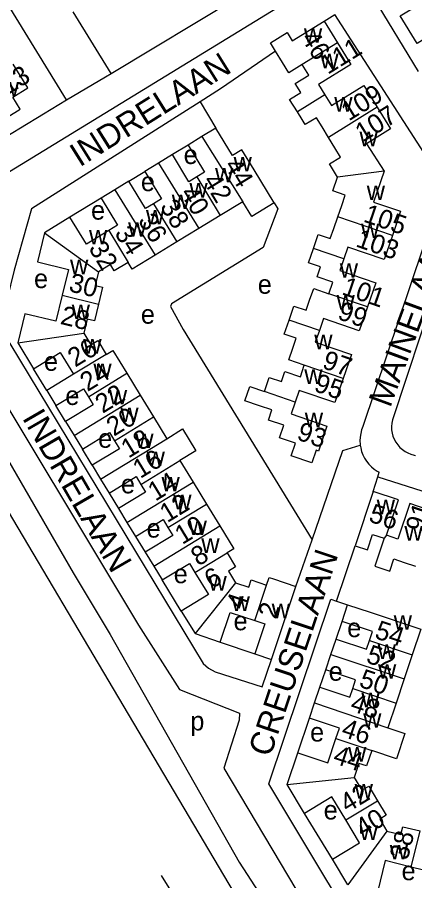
# Model space of a CAD drawing. Extents: x 157768 to 159790, y 387230 to 389604.
# Drawn here: x 158140.1 to 158224.1, y 388276.6 to 388459.2 of the extents above; entities that cross this region are included whole.
import ezdxf

# ---------------------------------------------------------------- set-up
doc = ezdxf.new("R2010")
doc.units = 0
for name, color, linetype in [('BLT_Basislijn', 7, 'Continuous'), ('BLT_Bebouwing', 7, 'Continuous'), ('BLT_Centroide', 7, 'Continuous'), ('BLT_Huisnummer', 7, 'Continuous'), ('BLT_Huisnummer_ tussenligend', 7, 'Continuous'), ('BLT_Onderverdeling_panden', 7, 'Continuous'), ('BLT_Straatnaam', 7, 'Continuous')]:
    doc.layers.add(name, color=color, linetype=linetype)

msp = doc.modelspace()

# ---------------------------------------------------------------- linework, layer by layer
at = {"layer": 'BLT_Basislijn'}
for p, q in [((158159.92, 388447.3), (158202.52, 388472.96)), ((158212.8, 388467.55), (158224.85, 388447.7)), ((158136.14, 388425.22), (158203.35, 388466.31)), ((158159.92, 388447.3), (158151.92, 388460.3)), ((158204.96, 388458.36), (158207.21, 388459.77)), ((158228.09, 388427.45), (158207.21, 388459.77)), ((158123.53, 388425.32), (158150.45, 388441.73)), ((158178.76, 388441.33), (158182.06, 388435.75)), ((158176.2, 388432.17), (158172.86, 388430.14)), ((158163.65, 388424.51), (158167.05, 388426.6)), ((158229.72, 388422.06), (158213.16, 388372.67)), ((158157.8, 388420.93), (158151.21, 388416.9)), ((158233.16, 388415.76), (158219.39, 388374.05)), ((158146.32, 388380.26), (158143.5, 388384.87)), ((158150.3, 388373.71), (158148.25, 388377.09)), ((158208.94, 388367.63), (158212.61, 388368.69)), ((158155.92, 388364.46), (158153.85, 388367.87)), ((158202.4, 388348.71), (158208.94, 388367.63)), ((158216.32, 388362.01), (158216.63, 388363.01)), ((158215.36, 388358.94), (158216.32, 388362.01)), ((158159.48, 388358.61), (158161.48, 388355.3)), ((158165.05, 388349.44), (158167.13, 388346.09)), ((158198.99, 388338.83), (158202.4, 388348.71)), ((158207.56, 388335.75), (158211.51, 388347.47)), ((158174.76, 388333.66), (158170.7, 388340.24)), ((158207.56, 388335.75), (158209.91, 388334.98)), ((158207.47, 388327.74), (158208.74, 388331.45)), ((158182.99, 388327.09), (158190.28, 388324.63)), ((158204.02, 388317.56), (158205.29, 388321.21)), ((158199.38, 388303.7), (158201.83, 388311)), ((158206.7, 388281.19), (158200.82, 388290.85))]:
    msp.add_line(p, q, dxfattribs=at)
for points in [[(158150.45, 388441.73), (158114.7, 388500), (158077.31, 388561.59)], [(158194.69, 388452.01), (158183.03, 388444.04), (158178.76, 388441.33)], [(158150.45, 388441.73), (158158.76, 388446.61), (158159.92, 388447.3)], [(158178.76, 388441.33), (158143.06, 388418.7), (158139.38, 388405.72), (158136.41, 388393.63), (158179.39, 388322.58), (158180.5, 388321.56), (158181.92, 388320.82), (158191.87, 388317.6), (158193.81, 388323.44)], [(158194.39, 388419.97), (158195.15, 388418.71), (158192.08, 388410.51), (158172.66, 388398.58), (158172.44, 388398.04), (158175.13, 388393.21), (158202.4, 388348.71)], [(158113.11, 388410.16), (158114.86, 388405.67), (158151.9, 388341.7), (158159.71, 388328.7), (158186.97, 388280.59), (158201.92, 388257.55)], [(158208.36, 388240.19), (158188.03, 388270.59), (158110.53, 388401.36)], [(158129.69, 388398.29), (158128.76, 388394.44), (158128.6, 388392.76), (158129.54, 388390.8), (158165.68, 388330.67), (158174.35, 388317.04), (158187.03, 388312.04), (158186.97, 388310.6), (158183.77, 388300.45), (158202.51, 388268.96), (158206.29, 388262.91), (158207.24, 388262.31), (158216.68, 388260.1)], [(158219.39, 388374.05), (158219.25, 388373.36), (158219.2, 388372.67), (158219.23, 388371.97), (158219.33, 388371.28), (158219.52, 388370.61), (158219.78, 388369.97), (158220.11, 388369.35), (158220.51, 388368.78), (158220.98, 388368.26), (158221.5, 388367.8), (158222.07, 388367.4), (158222.68, 388367.07), (158223.32, 388366.8), (158223.99, 388366.62), (158224.27, 388366.57)], [(158213.16, 388372.67), (158212.89, 388371.95), (158212.69, 388371.2), (158212.57, 388370.44), (158212.53, 388369.67), (158212.57, 388368.9), (158212.61, 388368.69)], [(158212.61, 388368.69), (158212.69, 388368.13), (158212.89, 388367.39), (158213.17, 388366.66), (158213.51, 388365.98), (158213.93, 388365.33), (158214.41, 388364.72), (158214.95, 388364.17), (158215.55, 388363.68), (158216.19, 388363.25), (158216.63, 388363.01)], [(158216.32, 388362.01), (158245.98, 388352.56), (158258.32, 388349.1), (158262.21, 388348.81), (158266.48, 388349.4), (158295.63, 388366.87)], [(158233.57, 388264.18), (158209.6, 388269.91), (158204.44, 388278.43), (158193.26, 388297.1), (158206.35, 388336.15), (158207.56, 388335.75)], [(158170.49, 388277.72), (158202.26, 388226.85)]]:
    msp.add_lwpolyline(points, dxfattribs=at)
at = {"layer": 'BLT_Bebouwing'}
for p, q in [((158204.96, 388458.36), (158207.78, 388453.79)), ((158182.06, 388435.75), (158179.13, 388433.96)), ((158179.13, 388433.96), (158176.2, 388432.17)), ((158172.86, 388430.14), (158169.95, 388428.37)), ((158169.95, 388428.37), (158167.05, 388426.6)), ((158163.65, 388424.51), (158160.72, 388422.72)), ((158160.72, 388422.72), (158157.8, 388420.93)), ((158187.74, 388420.19), (158183, 388417.29)), ((158221.13, 388418.16), (158219.39, 388413.07)), ((158151.21, 388416.9), (158145.84, 388413.62)), ((158183, 388417.29), (158178.43, 388414.5)), ((158178.43, 388414.5), (158173.83, 388411.68)), ((158219.39, 388413.07), (158217.64, 388407.98)), ((158173.83, 388411.68), (158169.2, 388408.86)), ((158215.87, 388403.02), (158214.14, 388397.95)), ((158214.14, 388397.95), (158212.4, 388392.88)), ((158140.17, 388390.34), (158143.5, 388384.87)), ((158210.73, 388387.87), (158208.99, 388382.8)), ((158151.96, 388383.7), (158146.32, 388380.26)), ((158163.23, 388383.91), (158166.04, 388379.3)), ((158208.99, 388382.8), (158207.25, 388377.72)), ((158146.32, 388380.26), (158148.25, 388377.09)), ((158166.04, 388379.3), (158168.86, 388374.68)), ((158168.86, 388374.68), (158171.68, 388370.05)), ((158150.3, 388373.71), (158152.08, 388370.79)), ((158152.08, 388370.79), (158153.85, 388367.87)), ((158174.46, 388365.47), (158177.25, 388360.9)), ((158155.92, 388364.46), (158157.7, 388361.53)), ((158157.7, 388361.53), (158159.48, 388358.61)), ((158177.25, 388360.9), (158180.07, 388356.28)), ((158215.36, 388358.94), (158211.51, 388347.47)), ((158180.07, 388356.28), (158182.88, 388351.67)), ((158161.48, 388355.3), (158163.26, 388352.37)), ((158163.26, 388352.37), (158165.05, 388349.44)), ((158167.13, 388346.09), (158168.92, 388343.16)), ((158168.92, 388343.16), (158170.7, 388340.24)), ((158193.81, 388323.44), (158198.99, 388338.83)), ((158208.74, 388331.45), (158209.91, 388334.98)), ((158174.76, 388333.66), (158177.67, 388328.88)), ((158177.67, 388328.88), (158182.99, 388327.09)), ((158225.4, 388329.81), (158223.61, 388324.43)), ((158206.38, 388324.48), (158207.47, 388327.74)), ((158190.28, 388324.63), (158193.81, 388323.44)), ((158205.29, 388321.21), (158206.38, 388324.48)), ((158223.61, 388324.43), (158221.9, 388319.3)), ((158221.9, 388319.3), (158220.2, 388314.2)), ((158202.92, 388314.28), (158204.02, 388317.56)), ((158201.83, 388311), (158202.92, 388314.28)), ((158220.2, 388314.2), (158218.45, 388308.99)), ((158197.13, 388296.97), (158199.38, 388303.7)), ((158200.82, 388290.85), (158197.13, 388296.97)), ((158209.96, 388275.77), (158206.7, 388281.19))]:
    msp.add_line(p, q, dxfattribs=at)
for points in [[(158231.67, 388461.1), (158227.5, 388458.67), (158228.95, 388456.3), (158224.6, 388453.65), (158221.07, 388459.45), (158224.94, 388461.8), (158220.75, 388468.67), (158225.35, 388471.47)], [(158194.69, 388452.01), (158193.61, 388453.76), (158197.12, 388455.93), (158198.2, 388454.18), (158204.96, 388458.36)], [(158207.78, 388453.79), (158210.6, 388449.23), (158203.74, 388444.99), (158205.12, 388442.75)], [(158200.33, 388449.19), (158197.51, 388447.45), (158196.17, 388449.62), (158194.69, 388452.01)], [(158129.25, 388443.19), (158133.88, 388435.6), (158140.68, 388439.74), (158139.12, 388442.3), (158142.28, 388444.23), (158139.23, 388449.24)], [(158199.31, 388439.16), (158197.67, 388441.81), (158200.02, 388443.25), (158198.84, 388445.16), (158201.72, 388446.94), (158200.33, 388449.19)], [(158205.12, 388442.75), (158206.51, 388440.51), (158213.36, 388444.74), (158216.18, 388440.17)], [(158216.18, 388440.17), (158219.01, 388435.6), (158213.9, 388432.44), (158217.64, 388426.62)], [(158205.86, 388433.78), (158204.53, 388436), (158203.33, 388437.95), (158200.96, 388436.49), (158200.3, 388437.55), (158199.31, 388439.16)], [(158194.39, 388419.97), (158190.15, 388426.91), (158187.54, 388431.18), (158185.59, 388429.98), (158182.06, 388435.75)], [(158207.8, 388425.38), (158206.06, 388428.19), (158208.39, 388429.63), (158207.19, 388431.57), (158205.86, 388433.78)], [(158176.2, 388432.17), (158179.69, 388426.45), (158178.03, 388425.43)], [(158178.03, 388425.43), (158176.36, 388424.41), (158172.86, 388430.14)], [(158167.05, 388426.6), (158170.59, 388420.8), (158168.89, 388419.76)], [(158207.87, 388417), (158208.7, 388419.41), (158209.43, 388421.56), (158206.8, 388422.46), (158207.8, 388425.38)], [(158217.64, 388426.62), (158215.43, 388420.11), (158221.13, 388418.16)], [(158168.89, 388419.76), (158167.19, 388418.72), (158163.65, 388424.51)], [(158157.8, 388420.93), (158161.29, 388415.22), (158159.42, 388414.07)], [(158194.39, 388419.97), (158189.65, 388417.07), (158187.74, 388420.19)], [(158159.42, 388414.07), (158154.7, 388411.18), (158151.21, 388416.9)], [(158202.69, 388410.32), (158203.7, 388413.26), (158206.27, 388412.38), (158207.01, 388414.51), (158207.87, 388417)], [(158145.84, 388413.62), (158144.35, 388407.47), (158150.87, 388405.89), (158149.54, 388400.41)], [(158217.64, 388407.98), (158209.98, 388410.61), (158209.12, 388408.11)], [(158169.2, 388408.86), (158164.4, 388405.92), (158163.52, 388407.35)], [(158205.96, 388400.75), (158206.78, 388403.16), (158203.48, 388404.29), (158204.21, 388406.42), (158201.66, 388407.29), (158202.69, 388410.32)], [(158163.52, 388407.35), (158160.59, 388405.56), (158159.76, 388406.92), (158157.25, 388405.39)], [(158209.12, 388408.11), (158208.27, 388405.62), (158215.87, 388403.02)], [(158157.25, 388405.39), (158156.54, 388402.47), (158158.11, 388402.09), (158157.25, 388398.54)], [(158197.53, 388395.18), (158198.54, 388398.14), (158201.17, 388397.23), (158201.9, 388399.35), (158202.76, 388401.87), (158205.96, 388400.75)], [(158149.54, 388400.41), (158148.2, 388394.93), (158141.67, 388396.52), (158140.17, 388390.34)], [(158157.25, 388398.54), (158156.39, 388395.01), (158154.85, 388395.38), (158154.13, 388392.43)], [(158200.76, 388385.61), (158197.51, 388386.77), (158198.35, 388389.21), (158199.06, 388391.31), (158196.51, 388392.19), (158197.53, 388395.18)], [(158212.4, 388392.88), (158204.8, 388395.48), (158203.95, 388392.99)], [(158154.13, 388392.43), (158155.65, 388389.95), (158157.09, 388390.83), (158158.87, 388387.91)], [(158203.95, 388392.99), (158203.09, 388390.49), (158210.73, 388387.87)], [(158158.87, 388387.91), (158160.28, 388388.75), (158163.23, 388383.91)], [(158143.5, 388384.87), (158149.15, 388388.31), (158151.96, 388383.7)], [(158192.35, 388380.04), (158193.37, 388383.04), (158195.93, 388382.17), (158196.66, 388384.31), (158199.93, 388383.19), (158200.76, 388385.61)], [(158148.25, 388377.09), (158154.07, 388380.64), (158155.1, 388378.95)], [(158205.55, 388372.74), (158203.74, 388367.48), (158203.26, 388367.64), (158202.35, 388364.99), (158197.96, 388366.49), (158198.87, 388369.15), (158195.5, 388370.3), (158196.41, 388372.94), (158193.2, 388374.04), (158193.93, 388376.16), (158191.32, 388377.06), (158188.22, 388378.12), (158189.23, 388381.11), (158192.35, 388380.04)], [(158207.25, 388377.72), (158199.69, 388380.31), (158198.84, 388377.82)], [(158155.1, 388378.95), (158156.13, 388377.26), (158150.3, 388373.71)], [(158198.84, 388377.82), (158197.99, 388375.33), (158205.55, 388372.74)], [(158171.68, 388370.05), (158174.98, 388372.18), (158177.8, 388367.55), (158174.46, 388365.47)], [(158153.85, 388367.87), (158159.59, 388371.37), (158160.63, 388369.67)], [(158160.63, 388369.67), (158161.67, 388367.96), (158155.92, 388364.46)], [(158159.48, 388358.61), (158165.2, 388362.09), (158166.2, 388360.44)], [(158166.2, 388360.44), (158167.2, 388358.79), (158161.48, 388355.3)], [(158218.15, 388349.69), (158220.66, 388357.16), (158215.36, 388358.94)], [(158228.16, 388354.65), (158223.08, 388356.36), (158220.57, 388348.88), (158218.15, 388349.69)], [(158165.05, 388349.44), (158170.92, 388353.02), (158171.94, 388351.33)], [(158171.94, 388351.33), (158172.97, 388349.65), (158167.13, 388346.09)], [(158182.88, 388351.67), (158185.85, 388346.79), (158184.46, 388345.94)], [(158211.51, 388347.47), (158214.11, 388346.6), (158215.21, 388349.86), (158217.67, 388349.03)], [(158217.67, 388349.03), (158215.7, 388343.17), (158218.85, 388342.11), (158219.71, 388344.67), (158221.87, 388343.94), (158224.29, 388343.15)], [(158184.46, 388345.94), (158186.25, 388343), (158184.76, 388342.09), (158186.25, 388339.65)], [(158170.7, 388340.24), (158176.46, 388343.74), (158177.65, 388341.79)], [(158177.65, 388341.79), (158180.48, 388337.15), (158174.76, 388333.66)], [(158186.25, 388339.65), (158189.04, 388338.71), (158189.56, 388340.25), (158192.8, 388339.16)], [(158192.8, 388339.16), (158193.33, 388340.74), (158194.26, 388340.43), (158198.99, 388338.83)], [(158209.91, 388334.98), (158214.66, 388333.4), (158225.4, 388329.81)], [(158182.99, 388327.09), (158185.11, 388333.38), (158190.3, 388331.63)], [(158190.3, 388331.63), (158192.4, 388330.92), (158190.28, 388324.63)], [(158214.56, 388327.44), (158215.18, 388329.3), (158208.74, 388331.45)], [(158207.47, 388327.74), (158213.94, 388325.59), (158214.56, 388327.44)], [(158211.01, 388317.26), (158211.62, 388319.1), (158205.29, 388321.21)], [(158204.02, 388317.56), (158210.4, 388315.43), (158211.01, 388317.26)], [(158207.45, 388306.7), (158208.18, 388308.88), (158201.83, 388311)], [(158218.45, 388308.99), (158222.04, 388307.79), (158220.26, 388302.43), (158215.02, 388304.18)], [(158199.38, 388303.7), (158205.75, 388301.58), (158207.45, 388306.7)], [(158215.02, 388304.18), (158213.92, 388300.91), (158212.31, 388301.44), (158211.33, 388298.49)], [(158211.33, 388298.49), (158212.96, 388295.79), (158214.39, 388296.66), (158216.26, 388293.56)], [(158209.53, 388289.51), (158206.61, 388294.35), (158200.82, 388290.85)], [(158216.26, 388293.56), (158218.11, 388290.49), (158216.73, 388289.66), (158218.25, 388287.12)], [(158206.7, 388281.19), (158212.45, 388284.67), (158209.53, 388289.51)], [(158218.25, 388287.12), (158221.18, 388286.4), (158221.59, 388288.06), (158225.25, 388287.16)], [(158223.36, 388279.54), (158217.87, 388280.89), (158216.22, 388274.23)], [(158227.26, 388271.68), (158228.86, 388278.18), (158223.36, 388279.54)]]:
    msp.add_lwpolyline(points, dxfattribs=at)
at = {"layer": 'BLT_Onderverdeling_panden'}
for p, q in [((158207.78, 388453.79), (158200.33, 388449.19)), ((158205.12, 388442.75), (158199.31, 388439.16)), ((158216.18, 388440.17), (158205.86, 388433.78)), ((158179.13, 388433.96), (158187.74, 388420.19)), ((158169.95, 388428.37), (158178.43, 388414.5)), ((158178.03, 388425.43), (158183, 388417.29)), ((158217.64, 388426.62), (158207.8, 388425.38)), ((158160.72, 388422.72), (158169.2, 388408.86)), ((158168.89, 388419.76), (158173.83, 388411.68)), ((158219.39, 388413.07), (158207.87, 388417)), ((158145.84, 388413.62), (158157.25, 388405.39)), ((158159.42, 388414.07), (158163.52, 388407.35)), ((158209.12, 388408.11), (158202.69, 388410.32)), ((158149.54, 388400.41), (158157.25, 388398.54)), ((158214.14, 388397.95), (158205.96, 388400.75)), ((158203.95, 388392.99), (158197.53, 388395.18)), ((158140.17, 388390.34), (158154.13, 388392.43)), ((158158.87, 388387.91), (158151.96, 388383.7)), ((158208.99, 388382.8), (158200.76, 388385.61)), ((158155.1, 388378.95), (158163.23, 388383.91)), ((158198.84, 388377.82), (158192.35, 388380.04)), ((158152.08, 388370.79), (158166.04, 388379.3)), ((158160.63, 388369.67), (158168.86, 388374.68)), ((158157.7, 388361.53), (158171.68, 388370.05)), ((158166.2, 388360.44), (158174.46, 388365.47)), ((158163.26, 388352.37), (158177.25, 388360.9)), ((158171.94, 388351.33), (158180.07, 388356.28)), ((158168.92, 388343.16), (158182.88, 388351.67)), ((158218.15, 388349.69), (158217.67, 388349.03)), ((158177.65, 388341.79), (158184.46, 388345.94)), ((158186.25, 388339.65), (158177.67, 388328.88)), ((158190.3, 388331.63), (158192.8, 388339.16)), ((158214.56, 388327.44), (158223.61, 388324.43)), ((158206.38, 388324.48), (158221.9, 388319.3)), ((158211.01, 388317.26), (158220.2, 388314.2)), ((158202.92, 388314.28), (158218.45, 388308.99)), ((158207.45, 388306.7), (158215.02, 388304.18)), ((158197.13, 388296.97), (158211.33, 388298.49)), ((158209.53, 388289.51), (158216.26, 388293.56)), ((158218.25, 388287.12), (158209.96, 388275.77)), ((158223.36, 388279.54), (158225.25, 388287.16))]:
    msp.add_line(p, q, dxfattribs=at)

# ---------------------------------------------------------------- texts
at = {"layer": 'BLT_Centroide'}
for s, p in [('w', (158200.69, 388453.78)), ('w', (158204.14, 388448.39)), ('w', (158136.58, 388442.44)), ('w', (158207.1, 388439.25)), ('w', (158212.44, 388431.91)), ('e', (158175.25, 388428.16)), ('w', (158185.81, 388426.58)), ('w', (158181.89, 388424.27)), ('e', (158166.21, 388422.43)), ('w', (158176.47, 388421.08)), ('w', (158213.97, 388420.53)), ('w', (158172.73, 388418.64)), ('e', (158155.67, 388416.4)), ('w', (158167.28, 388415.39)), ('w', (158155.23, 388411.16)), ('w', (158163.5, 388412.78)), ('w', (158212.75, 388412.5)), ('w', (158151.23, 388404.86)), ('w', (158208.27, 388404.12)), ('e', (158143.61, 388401.93)), ('e', (158190.93, 388400.73)), ('w', (158207.58, 388397.38)), ('w', (158151.58, 388395.38)), ('e', (158166.21, 388394.4)), ('w', (158154.03, 388388.06)), ('w', (158202.87, 388389)), ('e', (158145.72, 388384.45)), ('w', (158156.16, 388382.91)), ('w', (158200.76, 388381.66)), ('e', (158150.24, 388377.22)), ('w', (158159.45, 388377.34)), ('w', (158161.86, 388373.59)), ('w', (158200.87, 388372.5)), ('e', (158157.17, 388368.17)), ('w', (158165.03, 388368.09)), ('w', (158167.43, 388364.31)), ('e', (158161.99, 388358.53)), ('w', (158170.57, 388358.94)), ('w', (158173.05, 388355.16)), ('w', (158216.08, 388354.12)), ('e', (158167.42, 388349.18)), ('w', (158176.3, 388349.72)), ('w', (158221.94, 388348.53)), ('w', (158178.99, 388345.94)), ('e', (158173.15, 388339.54)), ('w', (158180.5, 388337.98)), ('w', (158185.38, 388333.66)), ('w', (158193.88, 388332.11)), ('e', (158185.8, 388329.59)), ('w', (158219.67, 388329.69)), ('e', (158209.84, 388328.14)), ('w', (158216.27, 388323.53)), ('e', (158205.92, 388318.92)), ('w', (158216.35, 388319.34)), ('w', (158212.84, 388313.31)), ('w', (158213.21, 388308.97)), ('p', (158176.66, 388308.42)), ('e', (158201.99, 388306.07)), ('w', (158210.03, 388301.84)), ('w', (158211.41, 388294)), ('e', (158204.86, 388289.6)), ('w', (158212.47, 388285.25)), ('w', (158218.83, 388281.16)), ('e', (158221.33, 388276.75))]:
    msp.add_text(s, height=4, dxfattribs=at).set_placement(p)
at = {"layer": 'BLT_Huisnummer'}
for s, rotation, p in [('46', 301.7182, (158199.98, 388454.8)), ('111', 31.7117, (158205.74, 388447)), ('13', 31.3399, (158138.08, 388442.73)), ('44', 301.4316, (158183.72, 388427.87)), ('38', 301.4316, (158170.15, 388419.16)), ('105', 341.1048, (158213.06, 388416.03)), ('34', 301.4316, (158160.53, 388413.56)), ('30', 346.3332, (158150.76, 388401.3)), ('101', 341.1048, (158208.5, 388400.66)), ('26', 31.35, (158152.31, 388385.1)), ('97', 341.1048, (158204.34, 388385.08)), ('22', 31.3538, (158158.12, 388375.34)), ('93', 341.1048, (158198.96, 388369.98)), ('18', 31.3538, (158163.58, 388365.86)), ('14', 31.3538, (158169.26, 388356.77)), ('56', 341.4463, (158214.16, 388352.66)), ('91', 71.4368, (158225.85, 388350.08)), ('10', 31.3538, (158174.95, 388347.6)), ('6', 31.358, (158181.18, 388338.24)), ('2', 71.3676, (158194.66, 388331.82)), ('54', 341.5597, (158215.43, 388327.99)), ('48', 341.5597, (158210.27, 388312.65)), ('44', 341.5597, (158206.62, 388301.6)), ('40', 31.1114, (158213.09, 388285.66))]:
    msp.add_text(s, height=4, rotation=rotation, dxfattribs=at).set_placement(p)
at = {"layer": 'BLT_Huisnummer_ tussenligend'}
for s, rotation, p in [('109', 31.7342, (158210.17, 388437.14)), ('107', 31.7342, (158213.12, 388432.69)), ('42', 301.4316, (158179.2, 388424.65)), ('40', 301.4316, (158174.4, 388422)), ('36', 301.4316, (158165.49, 388416.22)), ('103', 341.1048, (158211.45, 388410.78)), ('32', 301.4316, (158155.04, 388410.36)), ('28', 346.3332, (158148.99, 388394.39)), ('99', 341.1048, (158207.58, 388395.45)), ('24', 31.3538, (158154.91, 388379.95)), ('95', 341.1048, (158202.6, 388380.22)), ('20', 31.3538, (158160.49, 388370.49)), ('16', 31.3538, (158166.07, 388361.56)), ('12', 31.3538, (158171.77, 388352.22)), ('8', 31.358, (158178.35, 388343.04)), ('4', 71.3676, (158187.92, 388333.76)), ('52', 341.5597, (158213.63, 388322.84)), ('50', 341.5597, (158212.13, 388317.72)), ('46', 341.5597, (158208.37, 388307.26)), ('42', 31.1114, (158209.86, 388290.93)), ('38', 76.1284, (158222.62, 388280.84))]:
    msp.add_text(s, height=4, rotation=rotation, dxfattribs=at).set_placement(p)
at = {"layer": 'BLT_Straatnaam'}
for s, rotation, p in [('INDRELAAN', 32.0685, (158153.27, 388427.42)), ('MAINELAAN', 69.825, (158218.94, 388376.48)), ('INDRELAAN', 300.0685, (158141.01, 388374.48)), ('CREUSELAAN', 71.43, (158193.57, 388302.6))]:
    msp.add_text(s, height=5, rotation=rotation, dxfattribs=at).set_placement(p)

doc.saveas('drawing.dxf')
